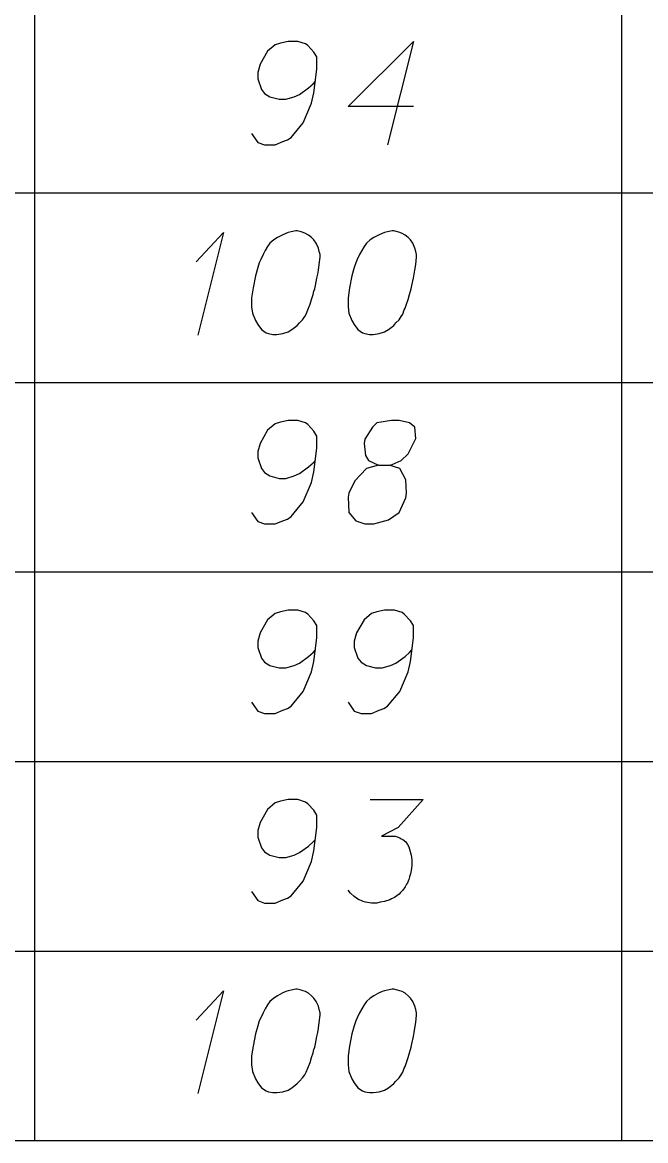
# Model space of a CAD drawing. Extents: x 2074207 to 2076812, y 516372 to 523312.
# Drawn here: x 2076649.6 to 2076678.5, y 518973.1 to 519025 of the extents above; entities that cross this region are included whole.
import ezdxf

# ---------------------------------------------------------------- set-up
doc = ezdxf.new("R2010")
doc.units = 0
for name, color, linetype in [('Prop DirtTable_ Soil Test Results - Outline (Major)', 7, 'Continuous'), ('Prop DirtTable_ Soil Test Results - Outline (Minor)', 7, 'Continuous'), ('Prop DirtTable_ Soil Test Results - Tx (Sample Data)', 7, 'Continuous')]:
    doc.layers.add(name, color=color, linetype=linetype)

msp = doc.modelspace()

# ---------------------------------------------------------------- linework, layer by layer
at = {"layer": 'Prop DirtTable_ Soil Test Results - Outline (Major)'}
msp.add_line((2076260.609, 518973.054), (2076811.903, 518973.054), dxfattribs=at)
at = {"layer": 'Prop DirtTable_ Soil Test Results - Outline (Minor)'}
for p, q in [((2076650.154, 519025.854), (2076650.154, 519017.054)), ((2076677.413, 519025.854), (2076677.413, 519017.054)), ((2076260.609, 519017.054), (2076811.903, 519017.054)), ((2076260.609, 519017.054), (2076811.903, 519017.054)), ((2076650.154, 519017.054), (2076650.154, 519008.254)), ((2076677.413, 519017.054), (2076677.413, 519008.254)), ((2076260.609, 519008.254), (2076811.903, 519008.254)), ((2076260.609, 519008.254), (2076811.903, 519008.254)), ((2076650.154, 519008.254), (2076650.154, 518999.454)), ((2076677.413, 519008.254), (2076677.413, 518999.454)), ((2076260.609, 518999.454), (2076811.903, 518999.454)), ((2076260.609, 518999.454), (2076811.903, 518999.454)), ((2076650.154, 518999.454), (2076650.154, 518990.654)), ((2076677.413, 518999.454), (2076677.413, 518990.654)), ((2076260.609, 518990.654), (2076811.903, 518990.654)), ((2076260.609, 518990.654), (2076811.903, 518990.654)), ((2076650.154, 518990.654), (2076650.154, 518981.854)), ((2076677.413, 518990.654), (2076677.413, 518981.854)), ((2076260.609, 518981.854), (2076811.903, 518981.854)), ((2076260.609, 518981.854), (2076811.903, 518981.854)), ((2076650.154, 518981.854), (2076650.154, 518973.054)), ((2076677.413, 518981.854), (2076677.413, 518973.054)), ((2076260.609, 518973.054), (2076811.903, 518973.054))]:
    msp.add_line(p, q, dxfattribs=at)
at = {"layer": 'Prop DirtTable_ Soil Test Results - Tx (Sample Data)'}
for points in [[(2076660.236, 519019.813), (2076660.518, 519019.398), (2076660.835, 519019.284), (2076661.329, 519019.284), (2076661.682, 519019.435), (2076661.894, 519019.511), (2076662.07, 519019.624), (2076662.634, 519020.305), (2076663.022, 519021.212), (2076663.128, 519021.703), (2076663.269, 519022.799), (2076663.269, 519023.366), (2076663.128, 519023.593), (2076662.846, 519023.895), (2076662.74, 519023.971), (2076662.387, 519024.084), (2076661.929, 519024.084), (2076661.576, 519024.009), (2076661.329, 519023.933), (2076660.976, 519023.631), (2076660.624, 519023.026), (2076660.518, 519022.648), (2076660.518, 519022.346), (2076660.694, 519021.854), (2076660.835, 519021.665), (2076661.082, 519021.514), (2076661.506, 519021.401), (2076661.823, 519021.401), (2076662.211, 519021.514), (2076662.458, 519021.627), (2076662.881, 519021.93), (2076663.093, 519022.119), (2076663.199, 519022.232)], [(2076667.749, 519021.061), (2076664.716, 519021.061), (2076667.749, 519024.084), (2076666.55, 519019.284)], [(2076657.66, 519013.848), (2076658.93, 519015.209), (2076657.731, 519010.446)], [(2076662.352, 519015.284), (2076662.282, 519015.284), (2076662.07, 519015.246), (2076661.929, 519015.209), (2076661.823, 519015.171), (2076661.647, 519015.095), (2076661.435, 519014.982), (2076661.259, 519014.868), (2076661.082, 519014.717), (2076660.976, 519014.566), (2076660.871, 519014.377), (2076660.765, 519014.188), (2076660.659, 519013.961), (2076660.588, 519013.81), (2076660.518, 519013.583), (2076660.412, 519013.205), (2076660.306, 519012.638), (2076660.236, 519012.185), (2076660.236, 519011.769), (2076660.271, 519011.467), (2076660.412, 519011.127), (2076660.518, 519010.938), (2076660.694, 519010.711), (2076660.906, 519010.56), (2076661.012, 519010.522), (2076661.223, 519010.484), (2076661.4, 519010.484), (2076661.682, 519010.522), (2076661.929, 519010.598), (2076662.105, 519010.711), (2076662.352, 519010.9), (2076662.458, 519011.013), (2076662.599, 519011.164), (2076662.705, 519011.316), (2076662.775, 519011.429), (2076662.846, 519011.618), (2076662.881, 519011.694), (2076662.952, 519011.883), (2076663.022, 519012.109), (2076663.093, 519012.336), (2076663.128, 519012.487), (2076663.163, 519012.601), (2076663.199, 519012.752), (2076663.269, 519013.092), (2076663.305, 519013.281), (2076663.34, 519013.47), (2076663.375, 519013.735), (2076663.41, 519014.075), (2076663.41, 519014.188), (2076663.375, 519014.339), (2076663.34, 519014.49), (2076663.234, 519014.717), (2076663.128, 519014.868), (2076663.022, 519014.982), (2076662.881, 519015.095), (2076662.74, 519015.171), (2076662.634, 519015.209), (2076662.529, 519015.246), (2076662.352, 519015.284)], [(2076666.832, 519015.284), (2076666.762, 519015.284), (2076666.55, 519015.246), (2076666.409, 519015.209), (2076666.303, 519015.171), (2076666.127, 519015.095), (2076665.915, 519014.982), (2076665.739, 519014.868), (2076665.562, 519014.717), (2076665.456, 519014.566), (2076665.351, 519014.377), (2076665.245, 519014.188), (2076665.139, 519013.961), (2076665.068, 519013.81), (2076664.998, 519013.583), (2076664.892, 519013.205), (2076664.786, 519012.638), (2076664.716, 519012.185), (2076664.716, 519011.769), (2076664.751, 519011.467), (2076664.892, 519011.127), (2076664.998, 519010.938), (2076665.174, 519010.711), (2076665.386, 519010.56), (2076665.492, 519010.522), (2076665.703, 519010.484), (2076665.88, 519010.484), (2076666.162, 519010.522), (2076666.409, 519010.598), (2076666.585, 519010.711), (2076666.832, 519010.9), (2076666.938, 519011.013), (2076667.079, 519011.164), (2076667.185, 519011.316), (2076667.255, 519011.429), (2076667.326, 519011.618), (2076667.361, 519011.694), (2076667.432, 519011.883), (2076667.502, 519012.109), (2076667.573, 519012.336), (2076667.608, 519012.487), (2076667.643, 519012.601), (2076667.679, 519012.752), (2076667.749, 519013.092), (2076667.785, 519013.281), (2076667.82, 519013.47), (2076667.855, 519013.735), (2076667.89, 519014.075), (2076667.89, 519014.188), (2076667.855, 519014.339), (2076667.82, 519014.49), (2076667.714, 519014.717), (2076667.608, 519014.868), (2076667.502, 519014.982), (2076667.361, 519015.095), (2076667.22, 519015.171), (2076667.114, 519015.209), (2076667.009, 519015.246), (2076666.832, 519015.284)], [(2076660.236, 519002.213), (2076660.518, 519001.798), (2076660.835, 519001.684), (2076661.329, 519001.684), (2076661.682, 519001.835), (2076661.894, 519001.911), (2076662.07, 519002.024), (2076662.634, 519002.705), (2076663.022, 519003.612), (2076663.128, 519004.103), (2076663.269, 519005.199), (2076663.269, 519005.766), (2076663.128, 519005.993), (2076662.846, 519006.295), (2076662.74, 519006.371), (2076662.387, 519006.484), (2076661.929, 519006.484), (2076661.576, 519006.409), (2076661.329, 519006.333), (2076660.976, 519006.031), (2076660.624, 519005.426), (2076660.518, 519005.048), (2076660.518, 519004.746), (2076660.694, 519004.254), (2076660.835, 519004.065), (2076661.082, 519003.914), (2076661.506, 519003.801), (2076661.823, 519003.801), (2076662.211, 519003.914), (2076662.458, 519004.027), (2076662.881, 519004.33), (2076663.093, 519004.519), (2076663.199, 519004.632)], [(2076666.127, 519004.405), (2076666.62, 519004.405), (2076666.762, 519004.443), (2076667.185, 519004.632), (2076667.502, 519004.935), (2076667.855, 519005.653), (2076667.82, 519006.182), (2076667.573, 519006.371), (2076667.079, 519006.484), (2076666.726, 519006.484), (2076666.056, 519006.371), (2076665.844, 519006.182), (2076665.492, 519005.615), (2076665.456, 519005.426), (2076665.527, 519004.859), (2076665.668, 519004.632), (2076666.127, 519004.405), (2076665.562, 519004.254), (2076665.033, 519003.687), (2076664.751, 519003.12), (2076664.716, 519002.931), (2076664.751, 519002.213), (2076665.068, 519001.835), (2076665.492, 519001.684), (2076665.915, 519001.684), (2076666.585, 519001.873), (2076667.079, 519002.213), (2076667.397, 519002.894), (2076667.432, 519003.12), (2076667.397, 519003.725), (2076667.114, 519004.254), (2076666.62, 519004.405)], [(2076660.236, 518993.413), (2076660.518, 518992.998), (2076660.835, 518992.884), (2076661.329, 518992.884), (2076661.682, 518993.035), (2076661.894, 518993.111), (2076662.07, 518993.224), (2076662.634, 518993.905), (2076663.022, 518994.812), (2076663.128, 518995.303), (2076663.269, 518996.399), (2076663.269, 518996.966), (2076663.128, 518997.193), (2076662.846, 518997.495), (2076662.74, 518997.571), (2076662.387, 518997.684), (2076661.929, 518997.684), (2076661.576, 518997.609), (2076661.329, 518997.533), (2076660.976, 518997.231), (2076660.624, 518996.626), (2076660.518, 518996.248), (2076660.518, 518995.946), (2076660.694, 518995.454), (2076660.835, 518995.265), (2076661.082, 518995.114), (2076661.506, 518995.001), (2076661.823, 518995.001), (2076662.211, 518995.114), (2076662.458, 518995.227), (2076662.881, 518995.53), (2076663.093, 518995.719), (2076663.199, 518995.832)], [(2076664.716, 518993.413), (2076664.998, 518992.998), (2076665.315, 518992.884), (2076665.809, 518992.884), (2076666.162, 518993.035), (2076666.374, 518993.111), (2076666.55, 518993.224), (2076667.114, 518993.905), (2076667.502, 518994.812), (2076667.608, 518995.303), (2076667.749, 518996.399), (2076667.749, 518996.966), (2076667.608, 518997.193), (2076667.326, 518997.495), (2076667.22, 518997.571), (2076666.867, 518997.684), (2076666.409, 518997.684), (2076666.056, 518997.609), (2076665.809, 518997.533), (2076665.456, 518997.231), (2076665.104, 518996.626), (2076664.998, 518996.248), (2076664.998, 518995.946), (2076665.174, 518995.454), (2076665.315, 518995.265), (2076665.562, 518995.114), (2076665.986, 518995.001), (2076666.303, 518995.001), (2076666.691, 518995.114), (2076666.938, 518995.227), (2076667.361, 518995.53), (2076667.573, 518995.719), (2076667.679, 518995.832)], [(2076660.236, 518984.613), (2076660.518, 518984.198), (2076660.835, 518984.084), (2076661.329, 518984.084), (2076661.682, 518984.235), (2076661.894, 518984.311), (2076662.07, 518984.424), (2076662.634, 518985.105), (2076663.022, 518986.012), (2076663.128, 518986.503), (2076663.269, 518987.599), (2076663.269, 518988.166), (2076663.128, 518988.393), (2076662.846, 518988.695), (2076662.74, 518988.771), (2076662.387, 518988.884), (2076661.929, 518988.884), (2076661.576, 518988.809), (2076661.329, 518988.733), (2076660.976, 518988.431), (2076660.624, 518987.826), (2076660.518, 518987.448), (2076660.518, 518987.146), (2076660.694, 518986.654), (2076660.835, 518986.465), (2076661.082, 518986.314), (2076661.506, 518986.201), (2076661.823, 518986.201), (2076662.211, 518986.314), (2076662.458, 518986.427), (2076662.881, 518986.73), (2076663.093, 518986.919), (2076663.199, 518987.032)], [(2076665.739, 518988.884), (2076668.208, 518988.884), (2076667.044, 518987.599), (2076666.268, 518987.183), (2076666.903, 518987.183), (2076667.044, 518987.146), (2076667.114, 518987.108), (2076667.185, 518987.07), (2076667.255, 518987.032), (2076667.397, 518986.919), (2076667.467, 518986.805), (2076667.538, 518986.692), (2076667.573, 518986.579), (2076667.643, 518986.314), (2076667.679, 518986.087), (2076667.679, 518985.974), (2076667.679, 518985.823), (2076667.643, 518985.596), (2076667.608, 518985.445), (2076667.573, 518985.294), (2076667.538, 518985.18), (2076667.502, 518985.105), (2076667.467, 518985.029), (2076667.432, 518984.953), (2076667.361, 518984.84), (2076667.255, 518984.689), (2076667.15, 518984.575), (2076667.079, 518984.5), (2076666.973, 518984.424), (2076666.867, 518984.349), (2076666.726, 518984.273), (2076666.656, 518984.235), (2076666.409, 518984.16), (2076666.197, 518984.122), (2076666.056, 518984.084), (2076665.809, 518984.084), (2076665.527, 518984.122), (2076665.421, 518984.16), (2076665.315, 518984.198), (2076665.209, 518984.235), (2076665.104, 518984.311), (2076664.998, 518984.387), (2076664.821, 518984.538), (2076664.716, 518984.689)], [(2076657.66, 518978.648), (2076658.93, 518980.009), (2076657.731, 518975.246)], [(2076662.352, 518980.084), (2076662.282, 518980.084), (2076662.07, 518980.046), (2076661.929, 518980.009), (2076661.823, 518979.971), (2076661.647, 518979.895), (2076661.435, 518979.782), (2076661.259, 518979.668), (2076661.082, 518979.517), (2076660.976, 518979.366), (2076660.871, 518979.177), (2076660.765, 518978.988), (2076660.659, 518978.761), (2076660.588, 518978.61), (2076660.518, 518978.383), (2076660.412, 518978.005), (2076660.306, 518977.438), (2076660.236, 518976.985), (2076660.236, 518976.569), (2076660.271, 518976.267), (2076660.412, 518975.927), (2076660.518, 518975.738), (2076660.694, 518975.511), (2076660.906, 518975.36), (2076661.012, 518975.322), (2076661.223, 518975.284), (2076661.4, 518975.284), (2076661.682, 518975.322), (2076661.929, 518975.398), (2076662.105, 518975.511), (2076662.352, 518975.7), (2076662.458, 518975.813), (2076662.599, 518975.964), (2076662.705, 518976.116), (2076662.775, 518976.229), (2076662.846, 518976.418), (2076662.881, 518976.494), (2076662.952, 518976.683), (2076663.022, 518976.909), (2076663.093, 518977.136), (2076663.128, 518977.287), (2076663.163, 518977.401), (2076663.199, 518977.552), (2076663.269, 518977.892), (2076663.305, 518978.081), (2076663.34, 518978.27), (2076663.375, 518978.535), (2076663.41, 518978.875), (2076663.41, 518978.988), (2076663.375, 518979.139), (2076663.34, 518979.29), (2076663.234, 518979.517), (2076663.128, 518979.668), (2076663.022, 518979.782), (2076662.881, 518979.895), (2076662.74, 518979.971), (2076662.634, 518980.009), (2076662.529, 518980.046), (2076662.352, 518980.084)], [(2076666.832, 518980.084), (2076666.762, 518980.084), (2076666.55, 518980.046), (2076666.409, 518980.009), (2076666.303, 518979.971), (2076666.127, 518979.895), (2076665.915, 518979.782), (2076665.739, 518979.668), (2076665.562, 518979.517), (2076665.456, 518979.366), (2076665.351, 518979.177), (2076665.245, 518978.988), (2076665.139, 518978.761), (2076665.068, 518978.61), (2076664.998, 518978.383), (2076664.892, 518978.005), (2076664.786, 518977.438), (2076664.716, 518976.985), (2076664.716, 518976.569), (2076664.751, 518976.267), (2076664.892, 518975.927), (2076664.998, 518975.738), (2076665.174, 518975.511), (2076665.386, 518975.36), (2076665.492, 518975.322), (2076665.703, 518975.284), (2076665.88, 518975.284), (2076666.162, 518975.322), (2076666.409, 518975.398), (2076666.585, 518975.511), (2076666.832, 518975.7), (2076666.938, 518975.813), (2076667.079, 518975.964), (2076667.185, 518976.116), (2076667.255, 518976.229), (2076667.326, 518976.418), (2076667.361, 518976.494), (2076667.432, 518976.683), (2076667.502, 518976.909), (2076667.573, 518977.136), (2076667.608, 518977.287), (2076667.643, 518977.401), (2076667.679, 518977.552), (2076667.749, 518977.892), (2076667.785, 518978.081), (2076667.82, 518978.27), (2076667.855, 518978.535), (2076667.89, 518978.875), (2076667.89, 518978.988), (2076667.855, 518979.139), (2076667.82, 518979.29), (2076667.714, 518979.517), (2076667.608, 518979.668), (2076667.502, 518979.782), (2076667.361, 518979.895), (2076667.22, 518979.971), (2076667.114, 518980.009), (2076667.009, 518980.046), (2076666.832, 518980.084)]]:
    msp.add_lwpolyline(points, dxfattribs=at)

doc.saveas('drawing.dxf')
